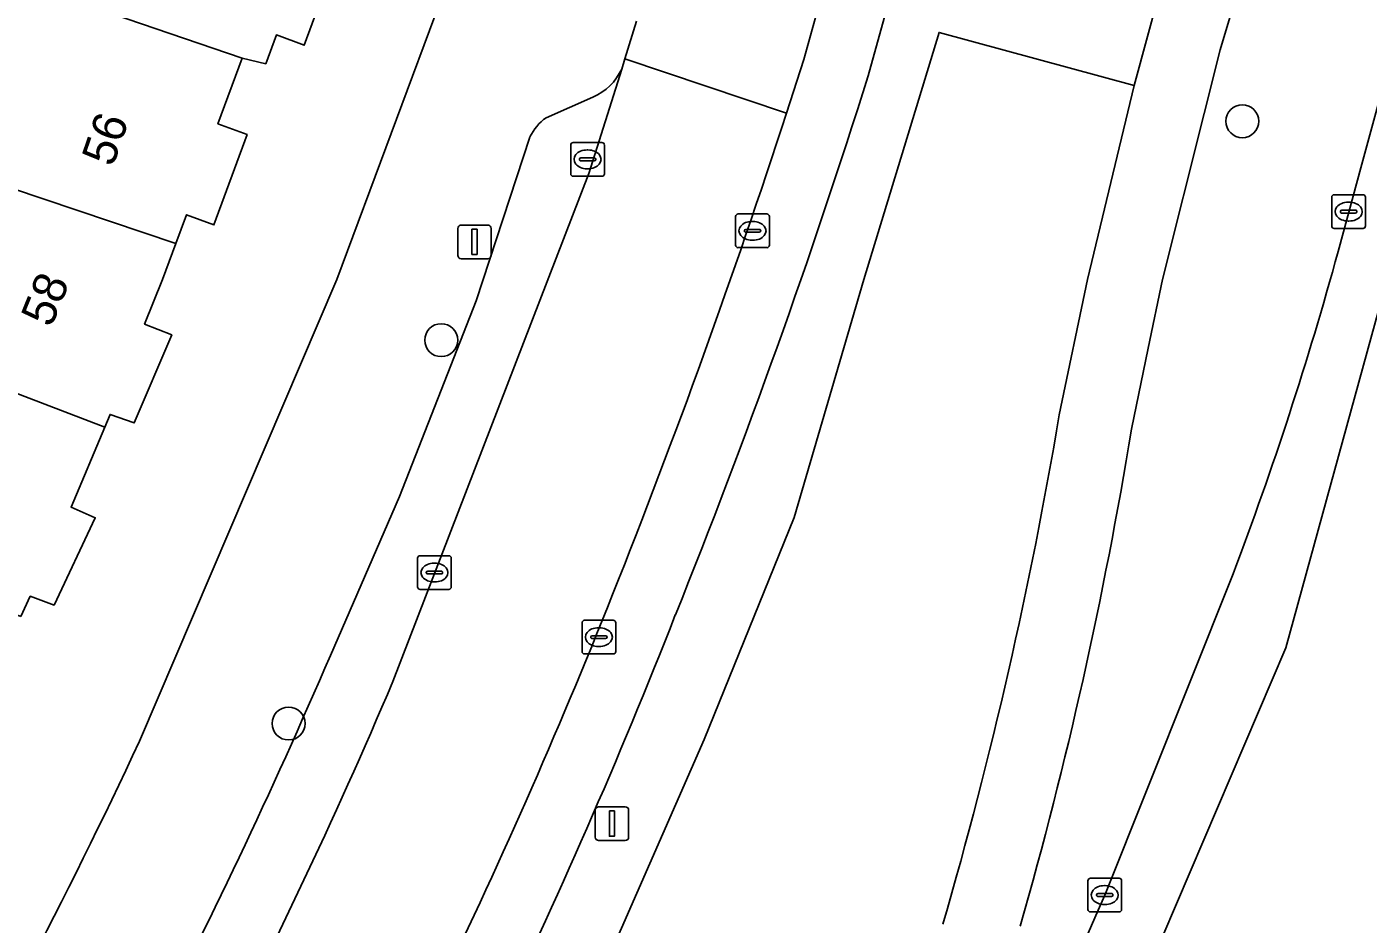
# Model space of a CAD drawing. Extents: x 162542 to 163147, y 380779 to 381521.
# Drawn here: x 163062.13 to 163101.92, y 380980.87 to 381007.5 of the extents above; entities that cross this region are included whole.
import ezdxf

# ---------------------------------------------------------------- set-up
doc = ezdxf.new("R2010")
doc.units = 0
for name, color, linetype in [('IMGEO_Berm_groen', 7, 'Continuous'), ('IMGEO_Boom', 7, 'Continuous'), ('IMGEO_Erf', 7, 'Continuous'), ('IMGEO_Fietspad_gesloten', 7, 'Continuous'), ('IMGEO_Kolk', 7, 'Continuous'), ('IMGEO_Lichtmast', 7, 'Continuous'), ('IMGEO_Pand', 7, 'Continuous'), ('IMGEO_Pand_nummerreeks', 7, 'Continuous'), ('IMGEO_Parkeervlak_open', 7, 'Continuous'), ('IMGEO_Rijbaan_lokaal_gesloten', 7, 'Continuous'), ('IMGEO_Rijbaan_lokaal_open', 7, 'Continuous'), ('IMGEO_Voetpad_open', 7, 'Continuous')]:
    doc.layers.add(name, color=color, linetype=linetype)

msp = doc.modelspace()

# ---------------------------------------------------------------- linework, layer by layer
at = {"layer": 'IMGEO_Berm_groen'}
for points in [[(163101.031, 381000.829), (163101.737, 381003.421), (163105.941, 381018.863), (163136.979, 381131.279)], [(163074.43, 380965.619), (163074.1, 380966.465), (163073.95, 380967.815), (163074.225, 380969.146), (163074.714, 380970.08), (163079.391, 380979.871), (163082.225, 380986.346), (163084.894, 380992.933), (163086.964, 381000), (163089.194, 381007.335), (163094.981, 381005.761), (163095.768, 381008.68), (163090.516, 381010.104), (163089.809, 381011.641), (163089.57, 381012.554), (163089.416, 381014.332), (163089.453, 381014.635), (163089.294, 381014.047), (163088.512, 381011.194), (163087.092, 381006.049)], [(163097.964, 381008.273), (163097.532, 381006.816), (163097.059, 381004.93), (163095.821, 381000), (163095.398, 380997.962), (163094.898, 380995.557)], [(163092.757, 380995.985), (163093.596, 381000), (163094.981, 381005.761), (163089.194, 381007.335), (163086.964, 381000), (163084.894, 380992.933), (163082.225, 380986.346), (163079.391, 380979.871), (163074.714, 380970.08), (163074.225, 380969.146), (163073.95, 380967.815), (163074.1, 380966.465), (163074.43, 380965.619), (163077.516, 380959.974), (163083.177, 380967.125)], [(163094.109, 380981.732), (163097.916, 380991.264)]]:
    msp.add_lwpolyline(points, dxfattribs=at)
for centre, radius, start, end in [((162878.42, 381071.645), 218.74, 338.09649, 342.5496), ((162995.9, 381029.777), 109.044, 339.31756, 344.60505), ((162962.217, 381017.831), 132.355, 343.78303, 350.4997), ((162967.411, 381016.335), 129.169, 344.03482, 350.7431), ((162919.052, 381053.611), 174.32, 329.59663, 338.61399), ((162850.42, 381087.005), 265.455, 333.22397, 336.63581)]:
    msp.add_arc(centre, radius, start, end, dxfattribs=at)
at = {"layer": 'IMGEO_Boom'}
for centre in [(163098.189, 381004.7), (163074.424, 380998.201), (163069.899, 380986.823)]:
    msp.add_circle(centre, 0.489, dxfattribs=at)
at = {"layer": 'IMGEO_Erf'}
for points in [[(163071.38, 381009.724), (163070.362, 381006.956), (163069.534, 381007.26), (163069.221, 381006.408), (163068.518, 381006.576), (163067.8, 381004.624), (163068.668, 381004.305), (163067.682, 381001.622), (163066.867, 381001.922), (163066.554, 381001.07), (163066.16, 381000), (163065.623, 380998.68), (163066.431, 380998.356), (163065.317, 380995.743), (163064.6, 380995.997), (163064.442, 380995.619), (163063.446, 380993.244), (163064.163, 380992.93), (163062.941, 380990.336), (163062.233, 380990.601), (163061.955, 380989.995)], [(163065.476, 380986.302), (163071.327, 381000), (163074.549, 381008.679)]]:
    msp.add_lwpolyline(points, dxfattribs=at)
msp.add_arc((162910.283, 381058.618), 171.214, 324.70076, 335.01574, dxfattribs=at)
at = {"layer": 'IMGEO_Fietspad_gesloten'}
for points in [[(163095.768, 381008.68), (163094.981, 381005.761), (163093.596, 381000), (163092.757, 380995.985)], [(163094.898, 380995.557), (163095.398, 380997.962), (163095.821, 381000), (163097.059, 381004.93), (163097.532, 381006.816), (163097.964, 381008.273)]]:
    msp.add_lwpolyline(points, dxfattribs=at)
for centre, radius, start, end in [((162962.217, 381017.831), 132.355, 343.78303, 350.4997), ((162967.411, 381016.335), 129.169, 344.03482, 350.7431)]:
    msp.add_arc(centre, radius, start, end, dxfattribs=at)
at = {"layer": 'IMGEO_Kolk'}
for p, q in [((163078.265, 381003.142), (163078.265, 381003.994)), ((163078.34, 381004.068), (163079.192, 381004.068)), ((163078.753, 381003.848), (163078.778, 381003.848)), ((163079.266, 381003.994), (163079.266, 381003.142)), ((163078.524, 381003.562), (163078.524, 381003.574)), ((163078.962, 381003.525), (163078.564, 381003.525)), ((163078.567, 381003.611), (163078.965, 381003.611)), ((163079.008, 381003.574), (163079.008, 381003.562)), ((163079.192, 381003.068), (163078.34, 381003.068)), ((163078.776, 381003.288), (163078.751, 381003.288)), ((163100.842, 381001.591), (163100.842, 381002.443)), ((163100.917, 381002.517), (163101.769, 381002.517)), ((163101.33, 381002.297), (163101.355, 381002.297)), ((163101.843, 381002.443), (163101.843, 381001.591)), ((163083.158, 381001.021), (163083.158, 381001.873)), ((163083.233, 381001.947), (163084.085, 381001.947)), ((163084.159, 381001.873), (163084.159, 381001.021)), ((163101.101, 381002.011), (163101.101, 381002.023)), ((163101.539, 381001.974), (163101.141, 381001.974)), ((163101.144, 381002.06), (163101.542, 381002.06)), ((163101.585, 381002.023), (163101.585, 381002.011)), ((163083.417, 381001.441), (163083.417, 381001.453)), ((163083.855, 381001.404), (163083.457, 381001.404)), ((163083.46, 381001.49), (163083.858, 381001.49)), ((163083.646, 381001.727), (163083.671, 381001.727)), ((163083.901, 381001.453), (163083.901, 381001.441)), ((163101.769, 381001.517), (163100.917, 381001.517)), ((163101.353, 381001.737), (163101.328, 381001.737)), ((163083.669, 381001.167), (163083.644, 381001.167)), ((163084.085, 381000.947), (163083.233, 381000.947)), ((163073.723, 380990.878), (163073.723, 380991.73)), ((163073.798, 380991.804), (163074.65, 380991.804)), ((163074.211, 380991.584), (163074.236, 380991.584)), ((163074.724, 380991.73), (163074.724, 380990.878)), ((163073.982, 380991.298), (163073.982, 380991.31)), ((163074.42, 380991.261), (163074.022, 380991.261)), ((163074.025, 380991.347), (163074.423, 380991.347)), ((163074.466, 380991.31), (163074.466, 380991.298)), ((163074.65, 380990.804), (163073.798, 380990.804)), ((163074.234, 380991.024), (163074.209, 380991.024)), ((163078.676, 380989.887), (163079.528, 380989.887)), ((163078.601, 380988.961), (163078.601, 380989.813)), ((163079.089, 380989.667), (163079.114, 380989.667)), ((163079.602, 380989.813), (163079.602, 380988.961)), ((163078.86, 380989.381), (163078.86, 380989.393)), ((163079.298, 380989.344), (163078.9, 380989.344)), ((163078.903, 380989.43), (163079.301, 380989.43)), ((163079.112, 380989.107), (163079.087, 380989.107)), ((163079.344, 380989.393), (163079.344, 380989.381)), ((163079.528, 380988.887), (163078.676, 380988.887)), ((163093.608, 380981.306), (163093.608, 380982.158)), ((163093.683, 380982.232), (163094.535, 380982.232)), ((163094.096, 380982.012), (163094.121, 380982.012)), ((163094.609, 380982.158), (163094.609, 380981.306)), ((163093.867, 380981.726), (163093.867, 380981.738)), ((163094.305, 380981.689), (163093.907, 380981.689)), ((163093.91, 380981.775), (163094.308, 380981.775)), ((163094.351, 380981.738), (163094.351, 380981.726)), ((163094.535, 380981.232), (163093.683, 380981.232)), ((163094.119, 380981.452), (163094.094, 380981.452))]:
    msp.add_line(p, q, dxfattribs=at)
for points in [[(163078.265, 381003.142), (163078.265, 381003.994)], [(163078.34, 381004.068), (163079.192, 381004.068)], [(163079.266, 381003.994), (163079.266, 381003.142)], [(163079.192, 381003.068), (163078.34, 381003.068)], [(163100.842, 381001.591), (163100.842, 381002.443)], [(163100.917, 381002.517), (163101.769, 381002.517)], [(163101.843, 381002.443), (163101.843, 381001.591)], [(163083.158, 381001.021), (163083.158, 381001.873)], [(163083.233, 381001.947), (163084.085, 381001.947)], [(163084.159, 381001.873), (163084.159, 381001.021)], [(163101.769, 381001.517), (163100.917, 381001.517)], [(163084.085, 381000.947), (163083.233, 381000.947)], [(163073.723, 380990.878), (163073.723, 380991.73)], [(163073.798, 380991.804), (163074.65, 380991.804)], [(163074.724, 380991.73), (163074.724, 380990.878)], [(163074.65, 380990.804), (163073.798, 380990.804)], [(163078.676, 380989.887), (163079.528, 380989.887)], [(163078.601, 380988.961), (163078.601, 380989.813)], [(163079.602, 380989.813), (163079.602, 380988.961)], [(163079.528, 380988.887), (163078.676, 380988.887)], [(163093.608, 380981.306), (163093.608, 380982.158)], [(163093.683, 380982.232), (163094.535, 380982.232)], [(163094.609, 380982.158), (163094.609, 380981.306)], [(163094.535, 380981.232), (163093.683, 380981.232)]]:
    msp.add_lwpolyline(points, dxfattribs=at)
for centre, radius, start, end in [((163078.342, 381003.992), 0.0765, 91.552, 178.448), ((163078.342, 381003.992), 0.0765, 91.552, 178.448), ((163079.19, 381003.992), 0.0765, 1.552, 88.448), ((163079.19, 381003.992), 0.0765, 1.552, 88.448), ((163078.564, 381003.571), 0.0403, 85.8775, 175.7526), ((163078.561, 381003.561), 0.0366, 178.938, 274.7102), ((163078.965, 381003.568), 0.043, 264.8664, 352.4533), ((163078.969, 381003.573), 0.0386, 1.7309, 96.639), ((163078.342, 381003.144), 0.0765, 181.552, 268.448), ((163078.342, 381003.144), 0.0765, 181.552, 268.448), ((163079.19, 381003.144), 0.0765, 271.552, 358.448), ((163079.19, 381003.144), 0.0765, 271.552, 358.448), ((163100.919, 381002.441), 0.0765, 91.552, 178.448), ((163100.919, 381002.441), 0.0765, 91.552, 178.448), ((163101.767, 381002.441), 0.0765, 1.552, 88.448), ((163101.767, 381002.441), 0.0765, 1.552, 88.448), ((163083.235, 381001.871), 0.0765, 91.552, 178.448), ((163083.235, 381001.871), 0.0765, 91.552, 178.448), ((163084.083, 381001.871), 0.0765, 1.552, 88.448), ((163084.083, 381001.871), 0.0765, 1.552, 88.448), ((163101.141, 381002.02), 0.0403, 85.8775, 175.7526), ((163101.138, 381002.01), 0.0366, 178.938, 274.7102), ((163101.542, 381002.017), 0.043, 264.8664, 352.4533), ((163101.546, 381002.022), 0.0386, 1.7309, 96.639), ((163083.457, 381001.45), 0.0403, 85.8775, 175.7526), ((163083.454, 381001.44), 0.0366, 178.938, 274.7102), ((163083.858, 381001.447), 0.043, 264.8664, 352.4533), ((163083.862, 381001.452), 0.0386, 1.7309, 96.639), ((163100.919, 381001.593), 0.0765, 181.552, 268.448), ((163100.919, 381001.593), 0.0765, 181.552, 268.448), ((163101.767, 381001.593), 0.0765, 271.552, 358.448), ((163101.767, 381001.593), 0.0765, 271.552, 358.448), ((163083.235, 381001.023), 0.0765, 181.552, 268.448), ((163083.235, 381001.023), 0.0765, 181.552, 268.448), ((163084.083, 381001.023), 0.0765, 271.552, 358.448), ((163084.083, 381001.023), 0.0765, 271.552, 358.448), ((163073.8, 380991.728), 0.0765, 91.552, 178.448), ((163073.8, 380991.728), 0.0765, 91.552, 178.448), ((163074.648, 380991.728), 0.0765, 1.552, 88.448), ((163074.648, 380991.728), 0.0765, 1.552, 88.448), ((163074.022, 380991.307), 0.0403, 85.8775, 175.7526), ((163074.019, 380991.297), 0.0366, 178.938, 274.7102), ((163074.423, 380991.304), 0.043, 264.8664, 352.4533), ((163074.427, 380991.309), 0.0386, 1.7309, 96.639), ((163073.8, 380990.88), 0.0765, 181.552, 268.448), ((163073.8, 380990.88), 0.0765, 181.552, 268.448), ((163074.648, 380990.88), 0.0765, 271.552, 358.448), ((163074.648, 380990.88), 0.0765, 271.552, 358.448), ((163078.678, 380989.811), 0.0765, 91.552, 178.448), ((163078.678, 380989.811), 0.0765, 91.552, 178.448), ((163079.526, 380989.811), 0.0765, 1.552, 88.448), ((163079.526, 380989.811), 0.0765, 1.552, 88.448), ((163078.9, 380989.39), 0.0403, 85.8775, 175.7526), ((163078.897, 380989.38), 0.0366, 178.938, 274.7102), ((163079.301, 380989.387), 0.043, 264.8664, 352.4533), ((163079.305, 380989.392), 0.0386, 1.7309, 96.639), ((163078.678, 380988.963), 0.0765, 181.552, 268.448), ((163078.678, 380988.963), 0.0765, 181.552, 268.448), ((163079.526, 380988.963), 0.0765, 271.552, 358.448), ((163079.526, 380988.963), 0.0765, 271.552, 358.448), ((163093.685, 380982.156), 0.0765, 91.552, 178.448), ((163093.685, 380982.156), 0.0765, 91.552, 178.448), ((163094.533, 380982.156), 0.0765, 1.552, 88.448), ((163094.533, 380982.156), 0.0765, 1.552, 88.448), ((163093.907, 380981.735), 0.0403, 85.8775, 175.7526), ((163093.904, 380981.725), 0.0366, 178.938, 274.7102), ((163094.308, 380981.732), 0.043, 264.8664, 352.4533), ((163094.312, 380981.737), 0.0386, 1.7309, 96.639), ((163093.685, 380981.308), 0.0765, 181.552, 268.448), ((163093.685, 380981.308), 0.0765, 181.552, 268.448), ((163094.533, 380981.308), 0.0765, 271.552, 358.448), ((163094.533, 380981.308), 0.0765, 271.552, 358.448)]:
    msp.add_arc(centre, radius, start, end, dxfattribs=at)
for centre, major_axis, ratio, start_param, end_param in [((163078.752, 381003.568), (-0.387, 0.002), 0.722429, 4.712389, 7.853982), ((163078.777, 381003.568), (-0.39, 0.002), 0.717154, 1.570796, 4.712389), ((163101.329, 381002.017), (-0.387, 0.002), 0.722429, 4.712389, 7.853982), ((163101.354, 381002.017), (-0.39, 0.002), 0.717154, 1.570796, 4.712389), ((163083.645, 381001.447), (-0.387, 0.002), 0.722429, 4.712389, 7.853982), ((163083.67, 381001.447), (-0.39, 0.002), 0.717154, 1.570796, 4.712389), ((163074.21, 380991.304), (-0.387, 0.002), 0.722429, 4.712389, 7.853982), ((163074.235, 380991.304), (-0.39, 0.002), 0.717154, 1.570796, 4.712389), ((163079.088, 380989.387), (-0.387, 0.002), 0.722429, 4.712389, 7.853982), ((163079.113, 380989.387), (-0.39, 0.002), 0.717154, 1.570796, 4.712389), ((163094.095, 380981.732), (-0.387, 0.002), 0.722429, 4.712389, 7.853982), ((163094.12, 380981.732), (-0.39, 0.002), 0.717154, 1.570796, 4.712389)]:
    msp.add_ellipse(centre, major_axis=major_axis, ratio=ratio, start_param=start_param, end_param=end_param, dxfattribs=at)
at = {"layer": 'IMGEO_Lichtmast'}
for p, q in [((163074.917, 381000.719), (163074.917, 381001.519)), ((163074.917, 381001.519), (163074.917, 381000.719)), ((163075.017, 381001.619), (163075.807, 381001.619)), ((163075.807, 381001.619), (163075.017, 381001.619)), ((163075.907, 381001.519), (163075.907, 381000.719)), ((163075.907, 381000.719), (163075.907, 381001.519)), ((163075.807, 381000.619), (163075.017, 381000.619)), ((163075.017, 381000.619), (163075.807, 381000.619)), ((163079.095, 380984.353), (163079.885, 380984.353)), ((163079.885, 380984.353), (163079.095, 380984.353)), ((163078.995, 380983.453), (163078.995, 380984.253)), ((163078.995, 380984.253), (163078.995, 380983.453)), ((163079.985, 380984.253), (163079.985, 380983.453)), ((163079.985, 380983.453), (163079.985, 380984.253)), ((163079.885, 380983.353), (163079.095, 380983.353)), ((163079.095, 380983.353), (163079.885, 380983.353))]:
    msp.add_line(p, q, dxfattribs=at)
for points in [[(163075.337, 381001.494), (163075.487, 381001.494), (163075.487, 381000.744), (163075.337, 381000.744), (163075.337, 381001.494)], [(163079.415, 380984.228), (163079.565, 380984.228), (163079.565, 380983.478), (163079.415, 380983.478), (163079.415, 380984.228)]]:
    msp.add_lwpolyline(points, dxfattribs=at)
for centre, start, end in [((163075.017, 381001.519), 90, 180), ((163075.017, 381001.519), 90, 180), ((163075.807, 381001.519), 0, 90), ((163075.807, 381001.519), 360, 90), ((163075.017, 381000.719), 180, 270), ((163075.017, 381000.719), 180, 270), ((163075.807, 381000.719), 270, 0), ((163075.807, 381000.719), 270, 0), ((163079.095, 380984.253), 90, 180), ((163079.095, 380984.253), 90, 180), ((163079.885, 380984.253), 0, 90), ((163079.885, 380984.253), 360, 90), ((163079.095, 380983.453), 180, 270), ((163079.095, 380983.453), 180, 270), ((163079.885, 380983.453), 270, 0), ((163079.885, 380983.453), 270, 0)]:
    msp.add_arc(centre, 0.1, start, end, dxfattribs=at)
at = {"layer": 'IMGEO_Pand'}
for points in [[(163068.355, 381011.673), (163069.013, 381013.461), (163059.788, 381016.232), (163058.425, 381016.641), (163057.556, 381013.484), (163058.809, 381013.023), (163057.81, 381010.232), (163068.518, 381006.576), (163069.221, 381006.408), (163069.534, 381007.26), (163070.362, 381006.956), (163071.38, 381009.724), (163070.334, 381010.108), (163070.605, 381010.846)], [(163055.826, 381004.685), (163066.554, 381001.07), (163066.867, 381001.922), (163067.682, 381001.622), (163068.668, 381004.305), (163067.8, 381004.624), (163068.518, 381006.576), (163057.81, 381010.232)], [(163064.442, 380995.619), (163064.6, 380995.997), (163065.317, 380995.743), (163066.431, 380998.356), (163065.623, 380998.68), (163066.16, 381000), (163066.554, 381001.07), (163055.826, 381004.685), (163054.149, 381000), (163054.01, 380999.613)], [(163061.955, 380989.995), (163062.233, 380990.601), (163062.941, 380990.336), (163064.163, 380992.93), (163063.446, 380993.244), (163064.442, 380995.619), (163054.01, 380999.613), (163052.701, 380995.955), (163051.898, 380994.361), (163061.711, 380990.095)]]:
    msp.add_lwpolyline(points, close=True, dxfattribs=at)
at = {"layer": 'IMGEO_Parkeervlak_open'}
for points in [[(163107.568, 381088.303), (163098.85, 381056.569), (163093.215, 381036.056), (163091.439, 381029.59), (163089.373, 381021.916), (163087.365, 381014.541), (163086.271, 381010.462), (163085.179, 381006.534), (163084.668, 381004.939)], [(163087.092, 381006.049), (163088.512, 381011.194), (163089.294, 381014.047), (163089.453, 381014.635), (163090.379, 381018.056), (163091.294, 381021.437), (163093.379, 381029.068), (163109.3, 381087.086)], [(163072.993, 380988.071), (163078.808, 381003.149), (163079.779, 381006.247)], [(163078.925, 381005.416), (163077.538, 381004.804)], [(163077.054, 381004.231), (163075.459, 380999.371), (163073.192, 380993.563), (163071.137, 380988.842)]]:
    msp.add_lwpolyline(points, dxfattribs=at)
for centre, radius, start, end in [((163078.258, 381006.956), 1.678, 293.4204, 335.0155), ((162878.42, 381071.645), 218.74, 338.09649, 342.5496), ((163078.441, 381003.551), 1.545, 125.762, 153.8639), ((162863.597, 381076.707), 232.428, 338.26932, 342.01453), ((162914.407, 381056.247), 177.654, 329.77301, 338.332), ((162919.052, 381053.611), 174.32, 329.59663, 338.61399), ((162907.981, 381058.987), 177.596, 328.25182, 336.7357), ((162918.247, 381053.869), 168.154, 327.88541, 336.96482)]:
    msp.add_arc(centre, radius, start, end, dxfattribs=at)
at = {"layer": 'IMGEO_Rijbaan_lokaal_gesloten'}
for points in [[(163062.369, 380926.22), (163069.643, 380932.768), (163092.997, 380973.876), (163099.48, 380989.07), (163114.525, 381043.88), (163135.379, 381116.471), (163139.069, 381133.952), (163137.61, 381134.315), (163137.557, 381133.07), (163136.979, 381131.279), (163105.941, 381018.863), (163101.737, 381003.421), (163101.031, 381000.829)], [(163097.916, 380991.264), (163094.109, 380981.732)]]:
    msp.add_lwpolyline(points, dxfattribs=at)
for centre, radius, start, end in [((162995.9, 381029.777), 109.044, 339.31756, 344.60505), ((162850.42, 381087.005), 265.455, 333.22397, 336.63581)]:
    msp.add_arc(centre, radius, start, end, dxfattribs=at)
at = {"layer": 'IMGEO_Rijbaan_lokaal_open'}
for points in [[(163080.215, 381007.669), (163079.872, 381006.55), (163084.668, 381004.939), (163085.179, 381006.534), (163086.271, 381010.462), (163087.365, 381014.541), (163089.373, 381021.916)], [(163084.668, 381004.939), (163079.872, 381006.55), (163079.779, 381006.247), (163078.808, 381003.149), (163072.993, 380988.071)]]:
    msp.add_lwpolyline(points, dxfattribs=at)
for centre, radius, start, end in [((162863.597, 381076.707), 232.428, 338.26932, 342.01453), ((162914.407, 381056.247), 177.654, 329.77301, 338.332), ((162918.247, 381053.869), 168.154, 327.88541, 336.96482)]:
    msp.add_arc(centre, radius, start, end, dxfattribs=at)
at = {"layer": 'IMGEO_Voetpad_open'}
for points in [[(163074.549, 381008.679), (163071.327, 381000), (163065.476, 380986.302)], [(163079.779, 381006.247), (163079.872, 381006.55), (163080.215, 381007.669)], [(163077.538, 381004.804), (163078.925, 381005.416)], [(163071.137, 380988.842), (163073.192, 380993.563), (163075.459, 380999.371), (163077.054, 381004.231)]]:
    msp.add_lwpolyline(points, dxfattribs=at)
for centre, radius, start, end in [((163078.258, 381006.956), 1.678, 293.4204, 335.0155), ((163078.441, 381003.551), 1.545, 125.762, 153.8639), ((162907.981, 381058.987), 177.596, 328.25182, 336.7357), ((162910.283, 381058.618), 171.214, 324.70076, 335.01574)]:
    msp.add_arc(centre, radius, start, end, dxfattribs=at)

# ---------------------------------------------------------------- texts
at = {"layer": 'IMGEO_Pand_nummerreeks'}
for s, rotation, p in [('56', 70.9502, (163064.682, 381003.315)), ('58', 67.9321, (163062.853, 380998.548))]:
    msp.add_text(s, height=1, rotation=rotation, dxfattribs=at).set_placement(p)

doc.saveas('drawing.dxf')
